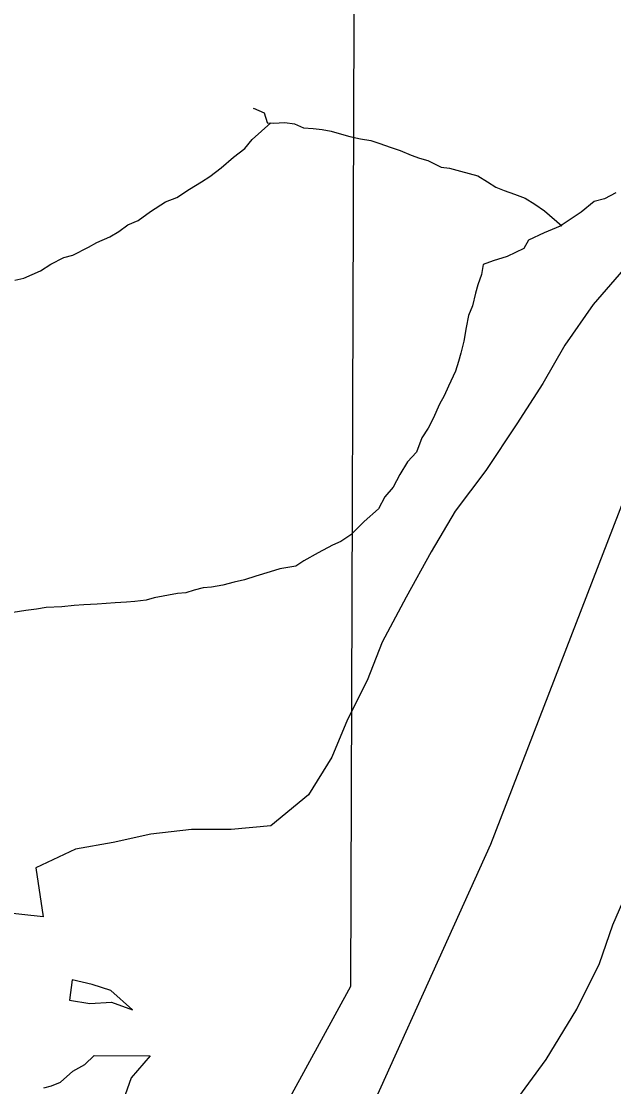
# Model space of a CAD drawing. Extents: x 1588073 to 2013523, y 1090242 to 1357120.
# Drawn here: x 1822285 to 1823866, y 1255279 to 1258122 of the extents above; entities that cross this region are included whole.
import ezdxf

# ---------------------------------------------------------------- set-up
doc = ezdxf.new("R2010")
doc.units = 0
for name, color, linetype in [('GM_X_Major_Lake', 7, 'Continuous'), ('GM_X_Minor_River', 7, 'Continuous'), ('GM_X_Section', 7, 'Continuous'), ('GM_X_Township', 7, 'Continuous')]:
    doc.layers.add(name, color=color, linetype=linetype)

msp = doc.modelspace()

# ---------------------------------------------------------------- linework, layer by layer
at = {"layer": 'GM_X_Major_Lake'}
for points in [[(1823903.8, 1257473.1), (1823811.5, 1257366.6), (1823735.3, 1257258.2), (1823677.2, 1257155.8), (1823607, 1257047.4), (1823524.8, 1256922.9), (1823442.5, 1256814.5), (1823378.4, 1256706), (1823312.2, 1256585.6), (1823248, 1256465.1), (1823207.9, 1256362.7), (1823155.8, 1256258.3), (1823113.7, 1256157.9), (1823051.5, 1256057.5), (1822951.2, 1255975.1), (1822844.9, 1255965.1), (1822738.6, 1255965.1), (1822630.2, 1255953), (1822529.9, 1255930.9), (1822429.6, 1255912.8), (1822323.3, 1255862.6), (1822343.4, 1255732.1), (1822229.1, 1255744.1), (1822262.8, 1255648.3)], [(1823561, 1255194.7), (1823603.3, 1255238.4), (1823685.6, 1255350.9), (1823767.8, 1255485.4), (1823827.9, 1255607.9), (1823864, 1255710.3), (1823908.1, 1255812.7)], [(1822523.8, 1255535.1), (1822474.1, 1255551.1), (1822420.1, 1255563.6), (1822413.7, 1255509.4), (1822467.7, 1255500.9), (1822525.8, 1255504.5)], [(1822525.8, 1255504.5), (1822581.8, 1255483.9), (1822523.8, 1255535.1)], [(1822344.8, 1255275.6), (1822365, 1255281.3), (1822389.3, 1255290.9), (1822422, 1255320.4), (1822454.4, 1255337.9), (1822479, 1255361.6), (1822629.1, 1255361.2)], [(1822629.1, 1255361.2), (1822578.2, 1255302.5), (1822536.1, 1255184)]]:
    msp.add_lwpolyline(points, dxfattribs=at)
at = {"layer": 'GM_X_Minor_River'}
for points in [[(1822941.5, 1257851.4), (1822933.7, 1257876.9), (1822905.8, 1257889.2), (1822903.7, 1257888.8)], [(1822267.4, 1257431), (1822291.5, 1257436.8), (1822335.7, 1257456.5), (1822363.9, 1257474.3), (1822398.1, 1257492.1), (1822422.2, 1257497.9), (1822464.4, 1257519.7), (1822486.5, 1257531.5), (1822520.7, 1257547.3), (1822544.8, 1257561.1), (1822569, 1257579), (1822597.1, 1257590.8), (1822629.4, 1257614.6), (1822669.6, 1257640.4), (1822699.7, 1257652.1), (1822734, 1257673.9), (1822766.1, 1257693.7), (1822788.3, 1257707.6), (1822818.5, 1257731.4), (1822850.8, 1257759.2), (1822881, 1257783.1), (1822901.2, 1257807), (1822950.4, 1257851)], [(1822941, 1257850.8), (1822957.6, 1257850.7), (1822987.7, 1257852.4), (1823013.7, 1257848.2), (1823037.6, 1257837.9), (1823063.7, 1257835.7), (1823087.7, 1257833.5), (1823111.7, 1257829.3), (1823139.7, 1257821.1), (1823161.7, 1257814.8), (1823189.7, 1257808.6), (1823217.7, 1257804.3), (1823241.6, 1257796.1), (1823269.6, 1257785.8), (1823295.6, 1257777.6), (1823325.6, 1257765.3), (1823347.5, 1257757.1), (1823369.5, 1257750.9), (1823405.4, 1257732.5), (1823427.5, 1257730.4), (1823457.4, 1257722.1), (1823503.4, 1257709.7), (1823529.3, 1257693.4), (1823551.3, 1257679.2), (1823573.3, 1257670.9), (1823601.2, 1257660.7), (1823629.2, 1257650.4), (1823655.1, 1257634.1), (1823681, 1257615.9), (1823727.4, 1257576)], [(1823841.5, 1257648.6), (1823813.4, 1257640.8), (1823779.2, 1257613.1), (1823722.8, 1257575.4), (1823680.6, 1257557.7), (1823638.4, 1257538), (1823626.2, 1257516), (1823582, 1257494.3), (1823543.8, 1257482.6), (1823517.7, 1257472.8), (1823513.5, 1257446.7), (1823503.3, 1257418.7), (1823497.1, 1257396.7), (1823488.9, 1257362.6), (1823478.7, 1257336.6), (1823472.4, 1257304.6), (1823466.2, 1257268.5), (1823457.9, 1257236.5), (1823451.7, 1257214.5), (1823443.5, 1257188.4), (1823425.2, 1257148.5), (1823413, 1257122.5), (1823400.8, 1257100.5), (1823384.5, 1257062.5), (1823370.3, 1257036.6), (1823354.1, 1257010.6), (1823339.8, 1256972.6), (1823315.6, 1256946.7), (1823295.3, 1256912.8), (1823277, 1256878.8), (1823254.8, 1256852.9), (1823238.5, 1256820.9), (1823200.2, 1256787.1), (1823163.9, 1256751.3), (1823137.7, 1256733.5), (1823115.6, 1256723.6), (1823077.4, 1256703.9), (1823039.2, 1256682.1), (1823017.1, 1256668.3), (1822974.9, 1256660.6), (1822948.8, 1256652.8), (1822910.7, 1256641.1), (1822880.6, 1256631.3), (1822852.5, 1256625.5), (1822822.4, 1256617.7), (1822792.3, 1256611.9), (1822770.3, 1256610.1), (1822746.2, 1256604.3), (1822724.1, 1256596.5), (1822702, 1256594.6), (1822639.8, 1256583.1), (1822617.8, 1256577.3), (1822587.7, 1256573.5), (1822565.6, 1256571.7), (1822535.6, 1256569.9), (1822487.5, 1256566.3), (1822451.4, 1256564.6), (1822425.4, 1256562.8), (1822393.3, 1256559.1), (1822351.2, 1256557.4), (1822325.1, 1256553.6), (1822297.1, 1256549.9), (1822263, 1256544.1)], [(1823871.7, 1257664.4), (1823841.5, 1257648.6)]]:
    msp.add_lwpolyline(points, dxfattribs=at)
at = {"layer": 'GM_X_Section'}
msp.add_lwpolyline([(1823173.2, 1258383.6), (1823163.6, 1255545.8), (1822657.5, 1254620.3)], dxfattribs=at)
at = {"layer": 'GM_X_Township'}
for points in [[(1823103.3, 1254963.3), (1823538.3, 1255925.9), (1823908.9, 1256885.7), (1824299.7, 1257503.4), (1824728, 1257752.6), (1826012.9, 1257770.7), (1826053.6, 1257289.4), (1826224.8, 1257223.9), (1826256.9, 1257227.9), (1826270.3, 1257256), (1826291.7, 1257264), (1826313.1, 1257240), (1826321.1, 1257198.5), (1826406.7, 1257181.1), (1826614, 1257043.4), (1826845.3, 1256916.3)], [(1823103.3, 1254963.3), (1823538.3, 1255925.9), (1823908.9, 1256885.7)]]:
    msp.add_lwpolyline(points, dxfattribs=at)

doc.saveas('drawing.dxf')
